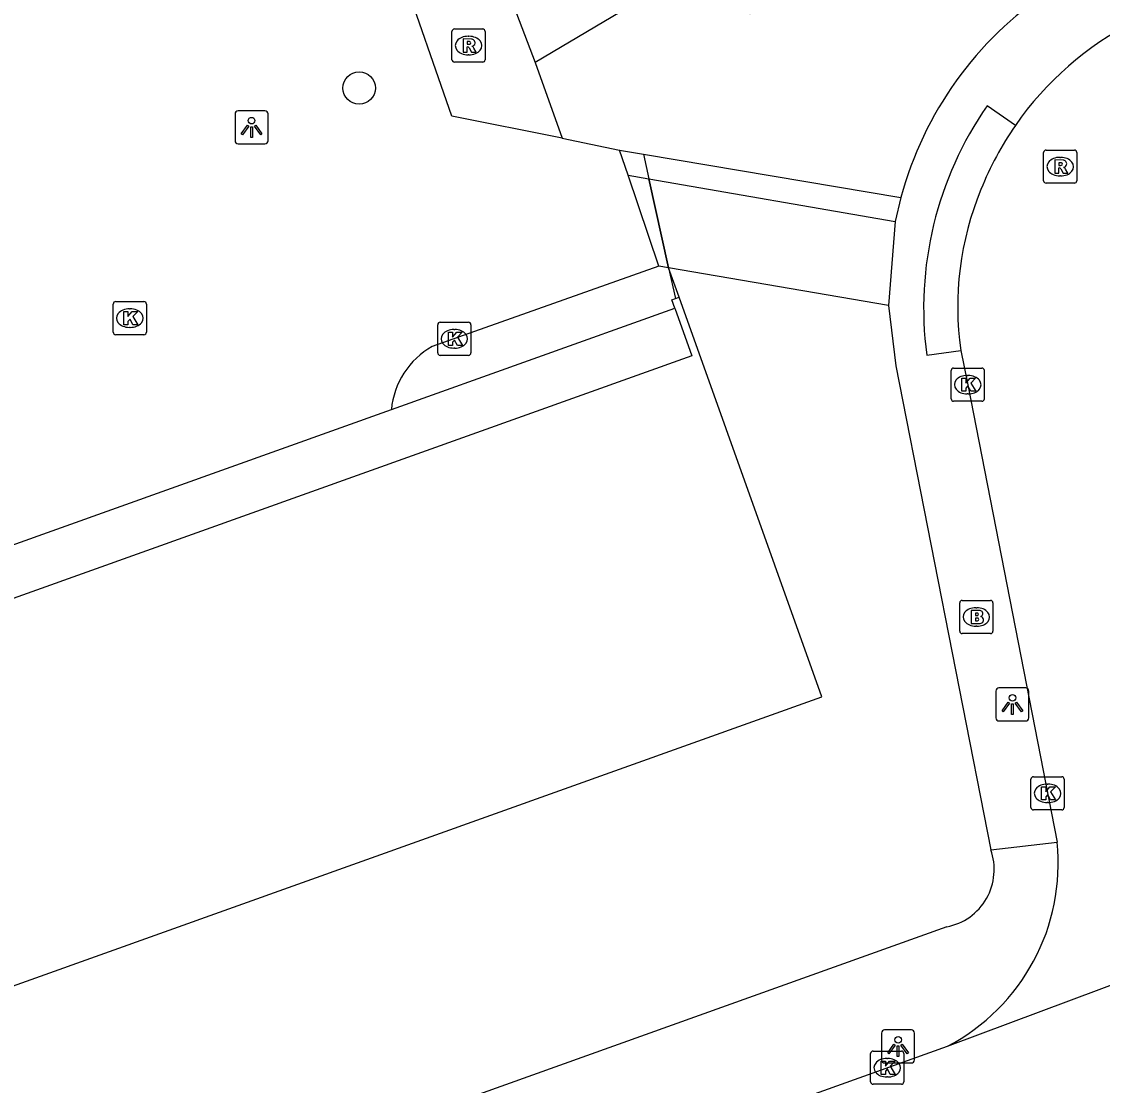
# Model space of a CAD drawing. Extents: x 159503 to 160347, y 382525 to 383272.
# Drawn here: x 159656.29 to 159688.91, y 382937.27 to 382969.36 of the extents above; entities that cross this region are included whole.
import ezdxf

# ---------------------------------------------------------------- set-up
doc = ezdxf.new("R2010")
doc.units = 0
for name, color, linetype in [('IMGEO_Boom', 7, 'Continuous'), ('IMGEO_Brandkraan', 7, 'Continuous'), ('IMGEO_Grasland_overig', 7, 'Continuous'), ('IMGEO_Groenvoorziening', 7, 'Continuous'), ('IMGEO_Hek', 7, 'Continuous'), ('IMGEO_Kolk', 7, 'Continuous'), ('IMGEO_Lichtpunt', 7, 'Continuous'), ('IMGEO_Pand', 7, 'Continuous'), ('IMGEO_Parkeervlak_open', 7, 'Continuous'), ('IMGEO_Rijbaan_lokaal_open', 7, 'Continuous'), ('IMGEO_Rioolput', 7, 'Continuous'), ('IMGEO_Voetpad_open', 7, 'Continuous')]:
    doc.layers.add(name, color=color, linetype=linetype)

msp = doc.modelspace()

# ---------------------------------------------------------------- linework, layer by layer
at = {"layer": 'IMGEO_Boom'}
msp.add_circle((159666.481, 382967.357), 0.489, dxfattribs=at)
at = {"layer": 'IMGEO_Brandkraan'}
for p, q in [((159684.602, 382950.974), (159684.602, 382951.826)), ((159684.677, 382951.9), (159685.529, 382951.9)), ((159685.09, 382951.68), (159685.115, 382951.68)), ((159685.603, 382951.826), (159685.603, 382950.974)), ((159685.113, 382951.12), (159685.088, 382951.12)), ((159685.529, 382950.9), (159684.677, 382950.9))]:
    msp.add_line(p, q, dxfattribs=at)
for points in [[(159684.602, 382950.974), (159684.602, 382951.826)], [(159684.677, 382951.9), (159685.529, 382951.9)], [(159685.603, 382951.826), (159685.603, 382950.974)], [(159684.95, 382951.6), (159684.95, 382951.2), (159685.163, 382951.2)], [(159685.181, 382951.6), (159684.95, 382951.6)], [(159685.129, 382951.519), (159685.075, 382951.519), (159685.075, 382951.443)], [(159685.075, 382951.443), (159685.128, 382951.443)], [(159685.137, 382951.367), (159685.075, 382951.367), (159685.075, 382951.286)], [(159685.075, 382951.286), (159685.137, 382951.286)], [(159685.529, 382950.9), (159684.677, 382950.9)]]:
    msp.add_lwpolyline(points, dxfattribs=at)
for centre, radius, start, end in [((159684.679, 382951.824), 0.0765, 91.552, 178.448), ((159684.679, 382951.824), 0.0765, 91.552, 178.448), ((159685.527, 382951.824), 0.0765, 1.552, 88.448), ((159685.527, 382951.824), 0.0765, 1.552, 88.448), ((159685.13, 382951.481), 0.0379, 267.8285, 90.9355), ((159685.138, 382951.326), 0.0404, 269.8759, 90.5077), ((159685.185, 382951.455), 0.145, 59.4692, 91.5367), ((159685.21, 382951.502), 0.0922, 285.5137, 58.1501), ((159685.215, 382951.31), 0.105, 301.3115, 78.989), ((159685.169, 382951.451), 0.251, 268.6676, 293.5347), ((159684.679, 382950.976), 0.0765, 181.552, 268.448), ((159684.679, 382950.976), 0.0765, 181.552, 268.448), ((159685.527, 382950.976), 0.0765, 271.552, 358.448), ((159685.527, 382950.976), 0.0765, 271.552, 358.448)]:
    msp.add_arc(centre, radius, start, end, dxfattribs=at)
for centre, major_axis, ratio, start_param, end_param in [((159685.089, 382951.4), (-0.387, 0.002), 0.722429, 4.712389, 7.853982), ((159685.114, 382951.4), (-0.39, 0.002), 0.717154, 1.570796, 4.712389)]:
    msp.add_ellipse(centre, major_axis=major_axis, ratio=ratio, start_param=start_param, end_param=end_param, dxfattribs=at)
at = {"layer": 'IMGEO_Grasland_overig'}
for points in [[(159674.339, 382965.486), (159675.06, 382965.365)], [(159675.06, 382965.365), (159682.825, 382964.06)], [(159675.06, 382965.365), (159675.225, 382964.619)], [(159674.596, 382964.728), (159675.225, 382964.619)], [(159675.225, 382964.619), (159682.655, 382963.335)], [(159675.818, 382961.931), (159675.225, 382964.619)], [(159682.454, 382960.802), (159675.818, 382961.931)]]:
    msp.add_lwpolyline(points, dxfattribs=at)
at = {"layer": 'IMGEO_Groenvoorziening'}
msp.add_lwpolyline([(159671.788, 382968.131), (159672.61, 382965.844)], dxfattribs=at)
at = {"layer": 'IMGEO_Hek'}
for points in [[(159675.06, 382965.365), (159675.225, 382964.619)], [(159675.225, 382964.619), (159675.818, 382961.931)], [(159675.818, 382961.931), (159676.022, 382961.006)]]:
    msp.add_lwpolyline(points, dxfattribs=at)
at = {"layer": 'IMGEO_Kolk'}
for p, q in [((159659.059, 382959.99), (159659.059, 382960.842)), ((159659.134, 382960.916), (159659.986, 382960.916)), ((159660.06, 382960.842), (159660.06, 382959.99)), ((159659.547, 382960.696), (159659.572, 382960.696)), ((159659.57, 382960.136), (159659.545, 382960.136)), ((159668.851, 382959.366), (159668.851, 382960.218)), ((159668.926, 382960.292), (159669.778, 382960.292)), ((159669.852, 382960.218), (159669.852, 382959.366)), ((159659.986, 382959.916), (159659.134, 382959.916)), ((159669.339, 382960.072), (159669.364, 382960.072)), ((159669.362, 382959.512), (159669.337, 382959.512)), ((159669.778, 382959.292), (159668.926, 382959.292)), ((159684.343, 382957.982), (159684.343, 382958.834)), ((159684.418, 382958.908), (159685.27, 382958.908)), ((159685.344, 382958.834), (159685.344, 382957.982)), ((159684.831, 382958.688), (159684.856, 382958.688)), ((159685.27, 382957.908), (159684.418, 382957.908)), ((159684.854, 382958.128), (159684.829, 382958.128)), ((159686.751, 382945.654), (159686.751, 382946.506)), ((159686.826, 382946.58), (159687.678, 382946.58)), ((159687.752, 382946.506), (159687.752, 382945.654)), ((159687.239, 382946.36), (159687.264, 382946.36)), ((159687.262, 382945.8), (159687.237, 382945.8)), ((159687.678, 382945.58), (159686.826, 382945.58)), ((159681.988, 382938.302), (159682.84, 382938.302)), ((159681.913, 382937.376), (159681.913, 382938.228)), ((159682.401, 382938.082), (159682.426, 382938.082)), ((159682.914, 382938.228), (159682.914, 382937.376)), ((159682.424, 382937.522), (159682.399, 382937.522)), ((159682.84, 382937.302), (159681.988, 382937.302))]:
    msp.add_line(p, q, dxfattribs=at)
for points in [[(159659.059, 382959.99), (159659.059, 382960.842)], [(159659.134, 382960.916), (159659.986, 382960.916)], [(159660.06, 382960.842), (159660.06, 382959.99)], [(159659.38, 382960.616), (159659.503, 382960.616), (159659.503, 382960.465), (159659.633, 382960.616), (159659.797, 382960.616), (159659.651, 382960.465), (159659.804, 382960.216), (159659.652, 382960.216), (159659.567, 382960.38), (159659.503, 382960.313), (159659.503, 382960.216), (159659.38, 382960.216), (159659.38, 382960.616)], [(159668.851, 382959.366), (159668.851, 382960.218)], [(159668.926, 382960.292), (159669.778, 382960.292)], [(159669.852, 382960.218), (159669.852, 382959.366)], [(159659.986, 382959.916), (159659.134, 382959.916)], [(159669.172, 382959.992), (159669.295, 382959.992), (159669.295, 382959.841), (159669.425, 382959.992), (159669.589, 382959.992), (159669.443, 382959.841), (159669.596, 382959.592), (159669.444, 382959.592), (159669.359, 382959.756), (159669.295, 382959.689), (159669.295, 382959.592), (159669.172, 382959.592), (159669.172, 382959.992)], [(159669.778, 382959.292), (159668.926, 382959.292)], [(159684.343, 382957.982), (159684.343, 382958.834)], [(159684.418, 382958.908), (159685.27, 382958.908)], [(159685.344, 382958.834), (159685.344, 382957.982)], [(159684.664, 382958.608), (159684.787, 382958.608), (159684.787, 382958.457), (159684.917, 382958.608), (159685.081, 382958.608), (159684.935, 382958.457), (159685.088, 382958.208), (159684.936, 382958.208), (159684.851, 382958.372), (159684.787, 382958.305), (159684.787, 382958.208), (159684.664, 382958.208), (159684.664, 382958.608)], [(159685.27, 382957.908), (159684.418, 382957.908)], [(159686.751, 382945.654), (159686.751, 382946.506)], [(159686.826, 382946.58), (159687.678, 382946.58)], [(159687.752, 382946.506), (159687.752, 382945.654)], [(159687.072, 382946.28), (159687.195, 382946.28), (159687.195, 382946.129), (159687.325, 382946.28), (159687.489, 382946.28), (159687.343, 382946.129), (159687.496, 382945.88), (159687.344, 382945.88), (159687.259, 382946.044), (159687.195, 382945.977), (159687.195, 382945.88), (159687.072, 382945.88), (159687.072, 382946.28)], [(159687.678, 382945.58), (159686.826, 382945.58)], [(159681.988, 382938.302), (159682.84, 382938.302)], [(159681.913, 382937.376), (159681.913, 382938.228)], [(159682.234, 382938.002), (159682.357, 382938.002), (159682.357, 382937.851), (159682.487, 382938.002), (159682.651, 382938.002), (159682.505, 382937.851), (159682.658, 382937.602), (159682.506, 382937.602), (159682.421, 382937.766), (159682.357, 382937.699), (159682.357, 382937.602), (159682.234, 382937.602), (159682.234, 382938.002)], [(159682.914, 382938.228), (159682.914, 382937.376)], [(159682.84, 382937.302), (159681.988, 382937.302)]]:
    msp.add_lwpolyline(points, dxfattribs=at)
for centre, start, end in [((159659.136, 382960.84), 91.552, 178.448), ((159659.136, 382960.84), 91.552, 178.448), ((159659.984, 382960.84), 1.552, 88.448), ((159659.984, 382960.84), 1.552, 88.448), ((159668.928, 382960.216), 91.552, 178.448), ((159668.928, 382960.216), 91.552, 178.448), ((159669.776, 382960.216), 1.552, 88.448), ((159669.776, 382960.216), 1.552, 88.448), ((159659.136, 382959.992), 181.552, 268.448), ((159659.136, 382959.992), 181.552, 268.448), ((159659.984, 382959.992), 271.552, 358.448), ((159659.984, 382959.992), 271.552, 358.448), ((159668.928, 382959.368), 181.552, 268.448), ((159668.928, 382959.368), 181.552, 268.448), ((159669.776, 382959.368), 271.552, 358.448), ((159669.776, 382959.368), 271.552, 358.448), ((159684.42, 382958.832), 91.552, 178.448), ((159684.42, 382958.832), 91.552, 178.448), ((159685.268, 382958.832), 1.552, 88.448), ((159685.268, 382958.832), 1.552, 88.448), ((159684.42, 382957.984), 181.552, 268.448), ((159684.42, 382957.984), 181.552, 268.448), ((159685.268, 382957.984), 271.552, 358.448), ((159685.268, 382957.984), 271.552, 358.448), ((159686.828, 382946.504), 91.552, 178.448), ((159686.828, 382946.504), 91.552, 178.448), ((159687.676, 382946.504), 1.552, 88.448), ((159687.676, 382946.504), 1.552, 88.448), ((159686.828, 382945.656), 181.552, 268.448), ((159686.828, 382945.656), 181.552, 268.448), ((159687.676, 382945.656), 271.552, 358.448), ((159687.676, 382945.656), 271.552, 358.448), ((159681.99, 382938.226), 91.552, 178.448), ((159681.99, 382938.226), 91.552, 178.448), ((159682.838, 382938.226), 1.552, 88.448), ((159682.838, 382938.226), 1.552, 88.448), ((159681.99, 382937.378), 181.552, 268.448), ((159681.99, 382937.378), 181.552, 268.448), ((159682.838, 382937.378), 271.552, 358.448), ((159682.838, 382937.378), 271.552, 358.448)]:
    msp.add_arc(centre, 0.0765, start, end, dxfattribs=at)
for centre, major_axis, ratio, start_param, end_param in [((159659.546, 382960.416), (-0.387, 0.002), 0.722429, 4.712389, 7.853982), ((159659.571, 382960.416), (-0.39, 0.002), 0.717154, 1.570796, 4.712389), ((159669.338, 382959.792), (-0.387, 0.002), 0.722429, 4.712389, 7.853982), ((159669.363, 382959.792), (-0.39, 0.002), 0.717154, 1.570796, 4.712389), ((159684.83, 382958.408), (-0.387, 0.002), 0.722429, 4.712389, 7.853982), ((159684.855, 382958.408), (-0.39, 0.002), 0.717154, 1.570796, 4.712389), ((159687.238, 382946.08), (-0.387, 0.002), 0.722429, 4.712389, 7.853982), ((159687.263, 382946.08), (-0.39, 0.002), 0.717154, 1.570796, 4.712389), ((159682.4, 382937.802), (-0.387, 0.002), 0.722429, 4.712389, 7.853982), ((159682.425, 382937.802), (-0.39, 0.002), 0.717154, 1.570796, 4.712389)]:
    msp.add_ellipse(centre, major_axis=major_axis, ratio=ratio, start_param=start_param, end_param=end_param, dxfattribs=at)
at = {"layer": 'IMGEO_Lichtpunt'}
for p, q in [((159663.638, 382966.671), (159662.83, 382966.671)), ((159663.638, 382966.671), (159662.83, 382966.671)), ((159662.736, 382966.576), (159662.736, 382965.769)), ((159662.736, 382966.576), (159662.736, 382965.769)), ((159663.732, 382965.769), (159663.732, 382966.576)), ((159663.732, 382965.769), (159663.732, 382966.576)), ((159662.83, 382965.675), (159663.638, 382965.675)), ((159662.83, 382965.675), (159663.638, 382965.675)), ((159685.692, 382949.164), (159685.692, 382948.357)), ((159685.692, 382949.164), (159685.692, 382948.357)), ((159686.594, 382949.259), (159685.786, 382949.259)), ((159686.594, 382949.259), (159685.786, 382949.259)), ((159686.688, 382948.357), (159686.688, 382949.164)), ((159686.688, 382948.357), (159686.688, 382949.164)), ((159685.786, 382948.263), (159686.594, 382948.263)), ((159685.786, 382948.263), (159686.594, 382948.263)), ((159683.144, 382938.943), (159682.336, 382938.943)), ((159683.144, 382938.943), (159682.336, 382938.943)), ((159682.242, 382938.848), (159682.242, 382938.041)), ((159682.242, 382938.848), (159682.242, 382938.041)), ((159683.238, 382938.041), (159683.238, 382938.848)), ((159683.238, 382938.041), (159683.238, 382938.848)), ((159682.336, 382937.947), (159683.144, 382937.947)), ((159682.336, 382937.947), (159683.144, 382937.947))]:
    msp.add_line(p, q, dxfattribs=at)
for points in [[(159663.11, 382966.24), (159663.149, 382966.212), (159662.961, 382965.95), (159662.923, 382965.977), (159663.11, 382966.24)], [(159663.212, 382966.192), (159663.259, 382966.192), (159663.259, 382965.87), (159663.212, 382965.87), (159663.212, 382966.192)], [(159663.322, 382966.212), (159663.36, 382966.239), (159663.547, 382965.977), (159663.508, 382965.949), (159663.322, 382966.212)], [(159686.066, 382948.828), (159686.105, 382948.8), (159685.917, 382948.538), (159685.879, 382948.565), (159686.066, 382948.828)], [(159686.168, 382948.78), (159686.215, 382948.78), (159686.215, 382948.458), (159686.168, 382948.458), (159686.168, 382948.78)], [(159686.278, 382948.8), (159686.316, 382948.827), (159686.503, 382948.565), (159686.464, 382948.537), (159686.278, 382948.8)], [(159682.616, 382938.512), (159682.655, 382938.484), (159682.467, 382938.222), (159682.429, 382938.249), (159682.616, 382938.512)], [(159682.718, 382938.464), (159682.765, 382938.464), (159682.765, 382938.142), (159682.718, 382938.142), (159682.718, 382938.464)], [(159682.828, 382938.484), (159682.866, 382938.511), (159683.053, 382938.249), (159683.014, 382938.221), (159682.828, 382938.484)]]:
    msp.add_lwpolyline(points, dxfattribs=at)
for centre in [(159663.235, 382966.374), (159686.191, 382948.962), (159682.741, 382938.646)]:
    msp.add_circle(centre, 0.0994, dxfattribs=at)
for centre, start, end in [((159662.83, 382966.576), 90, 180), ((159662.83, 382966.576), 90, 180), ((159663.638, 382966.576), 0, 90), ((159663.638, 382966.576), 0, 90), ((159662.83, 382965.769), 180, 270), ((159662.83, 382965.769), 180, 270), ((159663.638, 382965.769), 270, 0), ((159663.638, 382965.769), 270, 360), ((159685.786, 382949.164), 90, 180), ((159685.786, 382949.164), 90, 180), ((159686.594, 382949.164), 0, 90), ((159686.594, 382949.164), 0, 90), ((159685.786, 382948.357), 180, 270), ((159685.786, 382948.357), 180, 270), ((159686.594, 382948.357), 270, 0), ((159686.594, 382948.357), 270, 360), ((159682.336, 382938.848), 90, 180), ((159682.336, 382938.848), 90, 180), ((159683.144, 382938.848), 0, 90), ((159683.144, 382938.848), 0, 90), ((159682.336, 382938.041), 180, 270), ((159682.336, 382938.041), 180, 270), ((159683.144, 382938.041), 270, 0), ((159683.144, 382938.041), 270, 360)]:
    msp.add_arc(centre, 0.0946, start, end, dxfattribs=at)
at = {"layer": 'IMGEO_Pand'}
for points in [[(159668.441, 382976.932), (159671.788, 382968.131)], [(159685.088, 382973.63), (159678.287, 382969.599), (159677.242, 382971.363), (159671.788, 382968.131)], [(159606.674, 382930.391), (159609.134, 382923.507), (159680.442, 382948.993), (159676.134, 382961.046)], [(159676.004, 382960.713), (159675.913, 382960.967), (159676.022, 382961.006), (159676.134, 382961.046)], [(159676.004, 382960.713), (159676.516, 382959.279), (159624.918, 382940.838), (159623.292, 382940.257), (159622.779, 382941.693)]]:
    msp.add_lwpolyline(points, dxfattribs=at)
at = {"layer": 'IMGEO_Parkeervlak_open'}
for points in [[(159672.61, 382965.844), (159669.28, 382966.514), (159667.737, 382970.948), (159664.183, 382972.651), (159665.691, 382975.944)], [(159672.61, 382965.844), (159674.339, 382965.486)], [(159674.596, 382964.728), (159674.339, 382965.486)], [(159675.525, 382961.982), (159674.596, 382964.728)]]:
    msp.add_lwpolyline(points, dxfattribs=at)
at = {"layer": 'IMGEO_Rijbaan_lokaal_open'}
for points in [[(159684.636, 382959.438), (159684.846, 382958.404), (159687.541, 382944.607)], [(159684.231, 382938.452), (159698.96, 382943.953)], [(159658.894, 382929.37), (159684.231, 382938.452)]]:
    msp.add_lwpolyline(points, dxfattribs=at)
for centre, radius, start, end in [((159694.282, 382960.686), 9.733, 116.9748, 145.2702), ((159694.355, 382960.642), 9.819, 145.3009, 158.1365), ((159693.763, 382960.766), 9.223, 157.4832, 188.2784), ((159681.353, 382943.967), 6.221, 297.5591, 5.9005)]:
    msp.add_arc(centre, radius, start, end, dxfattribs=at)
at = {"layer": 'IMGEO_Rioolput'}
for p, q in [((159669.28, 382968.213), (159669.28, 382969.065)), ((159669.355, 382969.139), (159670.207, 382969.139)), ((159670.281, 382969.065), (159670.281, 382968.213)), ((159669.768, 382968.919), (159669.793, 382968.919)), ((159669.791, 382968.359), (159669.766, 382968.359)), ((159670.207, 382968.139), (159669.355, 382968.139)), ((159687.133, 382964.561), (159687.133, 382965.413)), ((159687.208, 382965.487), (159688.06, 382965.487)), ((159688.134, 382965.413), (159688.134, 382964.561)), ((159687.621, 382965.267), (159687.646, 382965.267)), ((159687.644, 382964.707), (159687.619, 382964.707)), ((159688.06, 382964.487), (159687.208, 382964.487))]:
    msp.add_line(p, q, dxfattribs=at)
for points in [[(159669.28, 382968.213), (159669.28, 382969.065)], [(159669.355, 382969.139), (159670.207, 382969.139)], [(159670.281, 382969.065), (159670.281, 382968.213)], [(159669.869, 382968.837), (159669.617, 382968.839), (159669.617, 382968.439)], [(159669.795, 382968.758), (159669.741, 382968.758), (159669.741, 382968.677)], [(159669.741, 382968.677), (159669.793, 382968.677)], [(159669.617, 382968.439), (159669.741, 382968.439), (159669.741, 382968.601), (159669.752, 382968.601)], [(159669.799, 382968.572), (159669.87, 382968.439), (159670.01, 382968.439), (159669.945, 382968.565)], [(159670.207, 382968.139), (159669.355, 382968.139)], [(159687.133, 382964.561), (159687.133, 382965.413)], [(159687.208, 382965.487), (159688.06, 382965.487)], [(159688.134, 382965.413), (159688.134, 382964.561)], [(159687.722, 382965.185), (159687.47, 382965.187), (159687.47, 382964.787)], [(159687.648, 382965.106), (159687.594, 382965.106), (159687.594, 382965.025)], [(159687.47, 382964.787), (159687.594, 382964.787), (159687.594, 382964.949), (159687.605, 382964.949)], [(159687.594, 382965.025), (159687.646, 382965.025)], [(159687.652, 382964.92), (159687.723, 382964.787), (159687.863, 382964.787), (159687.798, 382964.913)], [(159688.06, 382964.487), (159687.208, 382964.487)]]:
    msp.add_lwpolyline(points, dxfattribs=at)
for centre, radius, start, end in [((159669.357, 382969.063), 0.0765, 91.552, 178.448), ((159669.357, 382969.063), 0.0765, 91.552, 178.448), ((159670.205, 382969.063), 0.0765, 1.552, 88.448), ((159670.205, 382969.063), 0.0765, 1.552, 88.448), ((159669.777, 382968.866), 0.19, 274.7715, 282.9687), ((159669.801, 382968.662), 0.0964, 77.0061, 93.1865), ((159669.815, 382968.719), 0.0378, 276.6634, 79.6772), ((159669.868, 382968.727), 0.109, 350.3612, 89.416), ((159669.866, 382968.727), 0.112, 277.5842, 350.9817), ((159669.85, 382968.512), 0.108, 29.5134, 73.7905), ((159669.751, 382968.548), 0.0533, 26.0293, 88.6989), ((159669.357, 382968.215), 0.0765, 181.552, 268.448), ((159669.357, 382968.215), 0.0765, 181.552, 268.448), ((159670.205, 382968.215), 0.0765, 271.552, 358.448), ((159670.205, 382968.215), 0.0765, 271.552, 358.448), ((159687.21, 382965.411), 0.0765, 91.552, 178.448), ((159687.21, 382965.411), 0.0765, 91.552, 178.448), ((159688.058, 382965.411), 0.0765, 1.552, 88.448), ((159688.058, 382965.411), 0.0765, 1.552, 88.448), ((159687.63, 382965.214), 0.19, 274.7715, 282.9687), ((159687.654, 382965.01), 0.0964, 77.0061, 93.1865), ((159687.668, 382965.067), 0.0378, 276.6634, 79.6772), ((159687.721, 382965.075), 0.109, 350.3612, 89.416), ((159687.719, 382965.075), 0.112, 277.5842, 350.9817), ((159687.604, 382964.896), 0.0533, 26.0293, 88.6989), ((159687.703, 382964.86), 0.108, 29.5134, 73.7905), ((159687.21, 382964.563), 0.0765, 181.552, 268.448), ((159687.21, 382964.563), 0.0765, 181.552, 268.448), ((159688.058, 382964.563), 0.0765, 271.552, 358.448), ((159688.058, 382964.563), 0.0765, 271.552, 358.448)]:
    msp.add_arc(centre, radius, start, end, dxfattribs=at)
for centre, major_axis, ratio, start_param, end_param in [((159669.767, 382968.639), (-0.387, 0.002), 0.722429, 4.712389, 7.853982), ((159669.792, 382968.639), (-0.39, 0.002), 0.717154, 1.570796, 4.712389), ((159687.62, 382964.987), (-0.387, 0.002), 0.722429, 4.712389, 7.853982), ((159687.645, 382964.987), (-0.39, 0.002), 0.717154, 1.570796, 4.712389)]:
    msp.add_ellipse(centre, major_axis=major_axis, ratio=ratio, start_param=start_param, end_param=end_param, dxfattribs=at)
at = {"layer": 'IMGEO_Voetpad_open'}
for points in [[(159686.283, 382966.231), (159685.429, 382966.824)], [(159682.825, 382964.06), (159682.655, 382963.335)], [(159682.655, 382963.335), (159682.454, 382960.802)], [(159675.525, 382961.982), (159668.684, 382959.557)], [(159675.818, 382961.931), (159675.525, 382961.982)], [(159676.134, 382961.046), (159675.818, 382961.931)], [(159682.454, 382960.802), (159682.676, 382958.981), (159685.537, 382944.38)], [(159667.453, 382957.657), (159676.004, 382960.713)], [(159683.605, 382959.302), (159684.636, 382959.438)], [(159622.779, 382941.693), (159667.453, 382957.657)], [(159685.537, 382944.38), (159687.541, 382944.607)], [(159684.209, 382942.053), (159610.141, 382915.546)]]:
    msp.add_lwpolyline(points, dxfattribs=at)
for centre, radius, start, end in [((159693.347, 382961.21), 10.901, 123.7474, 164.843), ((159694.228, 382960.708), 10.715, 145.1978, 187.5413), ((159669.859, 382957.447), 2.415, 119.1138, 175.0082), ((159683.883, 382943.781), 1.759, 280.6741, 19.8998)]:
    msp.add_arc(centre, radius, start, end, dxfattribs=at)

doc.saveas('drawing.dxf')
